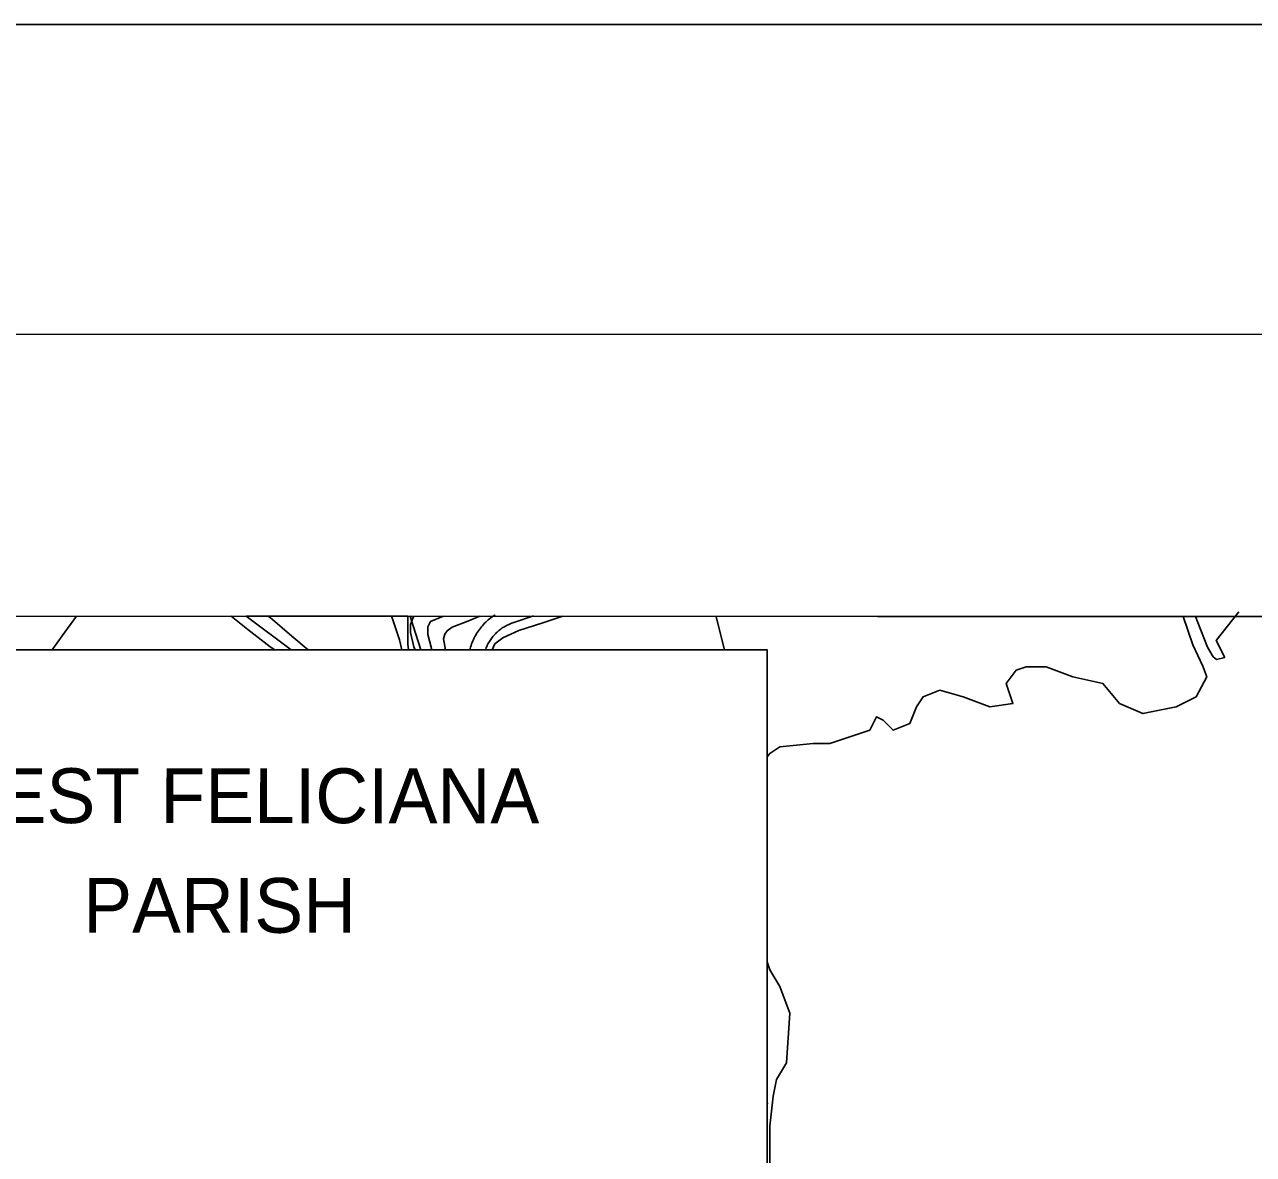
# Model space of a CAD drawing. Extents: x 3250478 to 3288318, y 788638 to 816472.
# Drawn here: x 3266413 to 3268867, y 811130 to 813388 of the extents above; entities that cross this region are included whole.
import ezdxf

# ---------------------------------------------------------------- set-up
doc = ezdxf.new("R2010")
doc.units = 0
for name, color, linetype in [('G-ANNO-NPLT', 7, 'Continuous'), ('V-ANNO-SYMB', 7, 'Continuous'), ('V-DTCH-CNTR', 7, 'Continuous'), ('V-GRID-FRAM', 7, 'Continuous'), ('V-ROAD-CNTR', 7, 'Continuous'), ('V-SITE-OTLN', 7, 'Continuous'), ('V-SITE-VEGE', 7, 'Continuous'), ('V-TOPO-SHOR', 7, 'Continuous'), ('V-WETL-SWMP', 7, 'Continuous')]:
    doc.layers.add(name, color=color, linetype=linetype)

msp = doc.modelspace()

# ---------------------------------------------------------------- linework, layer by layer
at = {"layer": 'G-ANNO-NPLT'}
msp.add_lwpolyline([(3251061.4, 789232), (3287735.1, 789232), (3287735.1, 813388), (3251061.4, 813388)], close=True, dxfattribs=at)
at = {"layer": 'V-ANNO-SYMB'}
msp.add_lwpolyline([(3253811.8, 789856.3), (3286895, 789846.6), (3286901.6, 812763.2), (3253818.4, 812772.8), (3253811.8, 789856.3)], dxfattribs=at)
msp.add_lwpolyline([(3254798.3, 807115.6), (3267896, 807115.6), (3267896, 812138.1), (3254798.3, 812138.1)], close=True, dxfattribs=at)
at = {"layer": 'V-DTCH-CNTR'}
msp.add_lwpolyline([(3266825.2, 812205.6), (3266858.5, 812179.1), (3266903.2, 812144.7), (3266912.3, 812138.1)], dxfattribs=at)
at = {"layer": 'V-GRID-FRAM'}
msp.add_lwpolyline([(3254649.6, 812209.1), (3286070.1, 812200), (3286072.7, 794013.5), (3254636.4, 794022.7), (3254649.6, 812209.1)], dxfattribs=at)
at = {"layer": 'V-ROAD-CNTR'}
for points in [[(3267192.6, 812138.1), (3267190.3, 812144.4), (3267183.5, 812172.8), (3267183.6, 812188.8), (3267188.8, 812203.3), (3267190.8, 812205.4)], [(3267352.6, 812208.5), (3267351.8, 812208), (3267349, 812206.2), (3267346.4, 812204.3), (3267343.7, 812202.3), (3267341.2, 812200.3), (3267338.7, 812198.2), (3267336.2, 812196), (3267333.9, 812193.7), (3267331.5, 812191.4), (3267329.3, 812189.1), (3267327.1, 812186.6), (3267325, 812184.1), (3267323, 812181.6), (3267321, 812179), (3267319.1, 812176.3), (3267317.3, 812173.6), (3267315.5, 812170.8), (3267313.9, 812168), (3267312.3, 812165.1), (3267310.8, 812162.2), (3267309.3, 812159.3), (3267308, 812156.3), (3267306.8, 812153.3), (3267305.6, 812150.2), (3267304.5, 812147.2), (3267303.5, 812144), (3267302.6, 812140.9), (3267301.9, 812138.1)], [(3267429.3, 812206.1), (3267390, 812192.9), (3267387.7, 812192.2), (3267385.4, 812191.4), (3267383.1, 812190.5), (3267380.9, 812189.6), (3267378.7, 812188.6), (3267376.5, 812187.6), (3267374.3, 812186.5), (3267372.2, 812185.3), (3267370.1, 812184), (3267368, 812182.8), (3267366, 812181.4), (3267364, 812180), (3267362.1, 812178.6), (3267360.2, 812177), (3267358.3, 812175.5), (3267356.5, 812173.9), (3267354.7, 812172.2), (3267353, 812170.5), (3267351.4, 812168.7), (3267349.7, 812166.9), (3267348.2, 812165.1), (3267346.6, 812163.2), (3267345.2, 812161.2), (3267343.8, 812159.3), (3267342.4, 812157.2), (3267341.1, 812155.2), (3267339.9, 812153.1), (3267338.7, 812151), (3267337.6, 812148.8), (3267336.5, 812146.6), (3267335.5, 812144.4), (3267334.6, 812142.2), (3267333.7, 812139.9), (3267333.1, 812138.1)]]:
    msp.add_lwpolyline(points, dxfattribs=at)
at = {"layer": 'V-SITE-OTLN'}
for p, q in [((3270580.2, 812204.5), (3267182.9, 812205.5)), ((3267182.9, 812205.5), (3267188.8, 812186.6)), ((3267188.8, 812186.6), (3267204.1, 812138.1))]:
    msp.add_line(p, q, dxfattribs=at)
at = {"layer": 'V-SITE-VEGE'}
for p, q in [((3267178.2, 812205.5), (3266855.1, 812205.5)), ((3266855.1, 812205.5), (3266945, 812138.1)), ((3267178.2, 812189.4), (3267178.2, 812205.5)), ((3267178.2, 812149.5), (3267178.2, 812189.4)), ((3267179.8, 812138.1), (3267178.2, 812149.5))]:
    msp.add_line(p, q, dxfattribs=at)
at = {"layer": 'V-TOPO-SHOR'}
msp.add_line((3267896, 811232.5), (3267898, 811233), dxfattribs=at)
for points in [[(3266516.2, 812205.6), (3266488, 812166.6), (3266468, 812138.1)], [(3267226.4, 812138.1), (3267218.4, 812169.1), (3267218, 812184.1), (3267223.4, 812195), (3267249.4, 812205.4)], [(3267321.7, 812205.4), (3267297.9, 812196), (3267266.8, 812183.7), (3267256.6, 812176.1), (3267251.8, 812169.8)], [(3267487.5, 812205.4), (3267447.6, 812192.4), (3267400.1, 812177.1), (3267368.1, 812162.5), (3267352, 812150.4), (3267346.4, 812138.1)], [(3267810.6, 812138.1), (3267799.1, 812182.8), (3267793.9, 812205.3)], [(3268726.4, 812205), (3268745.8, 812148.1), (3268765.8, 812105.9), (3268774.1, 812084.4)], [(3268810, 812123.3), (3268793.3, 812119.4), (3268786.6, 812124.7), (3268775.6, 812143.6), (3268756.1, 812193.3), (3268751.6, 812205)], [(3268838.2, 812214.5), (3268792.5, 812157.4), (3268810, 812123.3)], [(3267251.8, 812169.8), (3267249.6, 812160.1), (3267253.5, 812138.1)], [(3268774.1, 812084.4), (3268752.6, 812044.4), (3268712.7, 812024.4), (3268646.2, 812011.1), (3268599.7, 812031.1), (3268566.4, 812071), (3268506.6, 812084.3), (3268453.3, 812104.2), (3268413.4, 812104.2), (3268393.5, 812097.6), (3268373.5, 812071), (3268386.8, 812031.1), (3268340.3, 812024.4), (3268287.1, 812044.4), (3268240.5, 812057.7), (3268207.3, 812044.4), (3268194, 812024.4), (3268180.7, 811991.1), (3268147.4, 811977.8), (3268127.5, 811997.8), (3268114.2, 812004.5), (3268100.9, 811977.8), (3268021, 811951.2), (3268007.7, 811951.2), (3267987.8, 811951.2), (3267921.3, 811944.6), (3267901.3, 811931.3), (3267896, 811924.6)], [(3267896, 811515), (3267901.3, 811499), (3267921.3, 811465.7), (3267941.2, 811412.5), (3267934.6, 811312.8), (3267914.6, 811279.5), (3267908, 811246.3), (3267901.3, 811186.4), (3267901.3, 811153.2), (3267901.3, 811086.6)]]:
    msp.add_lwpolyline(points, dxfattribs=at)
at = {"layer": 'V-WETL-SWMP'}
for p, q in [((3266903.2, 812202.8), (3266898.5, 812205.5)), ((3266898.5, 812205.5), (3267145.7, 812205.5)), ((3266946.8, 812166), (3266903.2, 812202.8)), ((3267145.7, 812205.5), (3267148.5, 812198.4)), ((3267148.5, 812198.4), (3267161.5, 812158.7)), ((3266978.8, 812138.1), (3266946.8, 812166)), ((3267161.5, 812158.7), (3267166.3, 812138.1))]:
    msp.add_line(p, q, dxfattribs=at)

# ---------------------------------------------------------------- texts
at = {"layer": 'V-ANNO-SYMB'}
for s, height, p in [('WEST FELICIANA', 109.485, (3266220.5, 811792.3)), ('PARISH', 109.49, (3266529.7, 811573.1))]:
    msp.add_text(s, height=height, rotation=359.9775, dxfattribs=at).set_placement(p)

doc.saveas('drawing.dxf')
